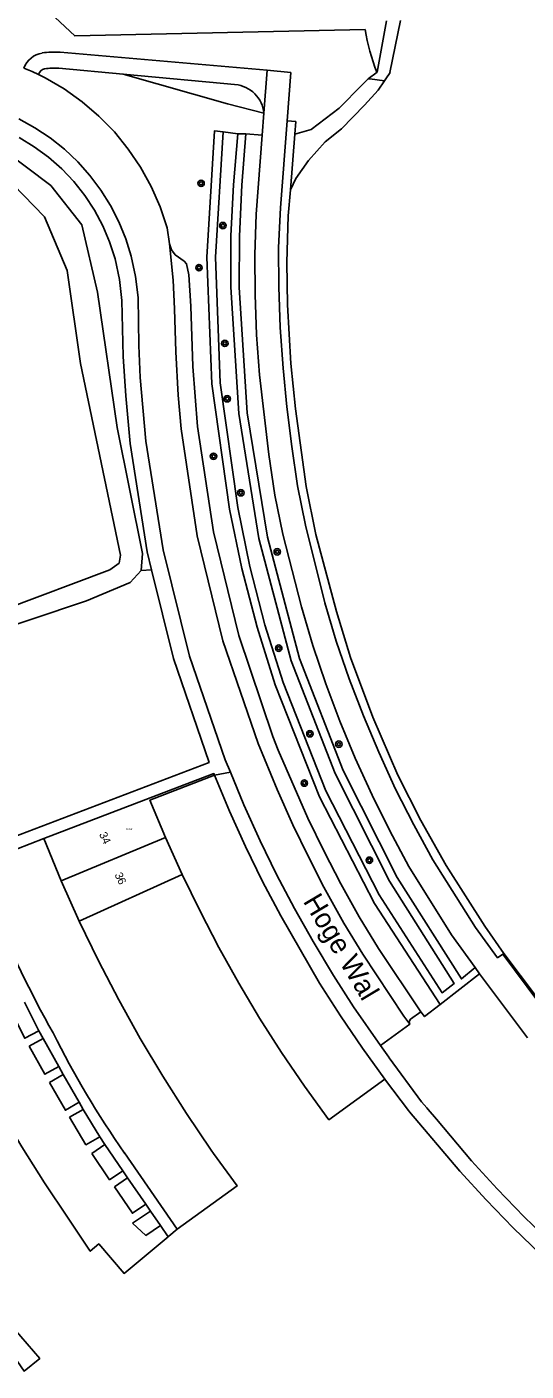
# Model space of a CAD drawing. Extents: x 132994 to 136000, y 393499 to 395512.
# Drawn here: x 134152.3 to 134214.7, y 393605.1 to 393773 of the extents above; entities that cross this region are included whole.
import ezdxf

# ---------------------------------------------------------------- set-up
doc = ezdxf.new("R2010")
doc.units = 0
for name, color, linetype in [('gg-anno-huisnummerreeks BGT', 7, 'Continuous'), ('gg-anno-openbare ruimte label', 7, 'Continuous'), ('gg-kntw-bovenkant insteek waterloop', 7, 'Continuous'), ('gt-symb-boom', 7, 'Continuous'), ('gx-grn-maaiveld', 7, 'Continuous'), ('kenmerkpunt-x pandkandidaat', 7, 'Continuous')]:
    doc.layers.add(name, color=color, linetype=linetype)

# ---------------------------------------------------------------- blocks, each defined once
blk = doc.blocks.new('gt0-BOOM')
at = {"layer": 'gt-symb-boom'}
for radius in [0.4, 0.2]:
    blk.add_circle((0, 0), radius, dxfattribs=at)

msp = doc.modelspace()

# ---------------------------------------------------------------- linework, layer by layer
at = {"layer": 'gg-kntw-bovenkant insteek waterloop'}
msp.add_arc((134178.28, 393779.12), 22.7, 325.5312, 328.7558, dxfattribs=at)
at = {"layer": 'gx-grn-maaiveld'}
for p, q in [((134196.06, 393767.36), (134197.23, 393773.8)), ((134199, 393773.82), (134197.68, 393767.34)), ((134156.51, 393769.85), (134182.36, 393767.62)), ((134153.8, 393767.07), (134154.61, 393766.67)), ((134164.38, 393767.11), (134156.35, 393767.86)), ((134181.94, 393762.24), (134182.36, 393767.62)), ((134185.29, 393767.35), (134182.36, 393767.62)), ((134184.84, 393761.29), (134185.29, 393767.35)), ((134196.06, 393767.36), (134194.97, 393766.55)), ((134181.73, 393759.49), (134181.94, 393762.24)), ((134184.84, 393761.29), (134185.93, 393761.2)), ((134185.8, 393759.64), (134185.93, 393761.2)), ((134176.86, 393759.92), (134178.7, 393759.68)), ((134178.7, 393759.68), (134179.69, 393759.65)), ((134179.69, 393759.65), (134181.73, 393759.49)), ((134185.24, 393752.68), (134185.8, 393759.64)), ((134167.91, 393705.19), (134166.61, 393705.08)), ((134177.75, 393679.9), (134175.78, 393679.53)), ((134154.45, 393671.59), (134156.62, 393666.33)), ((134156.62, 393666.33), (134169.65, 393671.74)), ((134171.75, 393667.09), (134169.65, 393671.74)), ((134158.88, 393661.3), (134156.62, 393666.33)), ((134158.88, 393661.3), (134171.75, 393667.09)), ((134211.9, 393657.24), (134211.76, 393657.15)), ((134203.93, 393650.86), (134208.86, 393654.69)), ((134208.3, 393655.47), (134208.86, 393654.69)), ((134153.85, 393647.57), (134152.05, 393651.14)), ((134154.39, 393646.6), (134153.85, 393647.57)), ((134196.5, 393645.76), (134200.15, 393648.41)), ((134152.65, 393645.64), (134154.39, 393646.6)), ((134156.33, 393643.1), (134154.39, 393646.6)), ((134196.5, 393645.76), (134197.55, 393644.27)), ((134156.87, 393642.13), (134156.33, 393643.1)), ((134155.16, 393641.12), (134156.87, 393642.13)), ((134158.87, 393638.67), (134156.87, 393642.13)), ((134157.68, 393636.77), (134159.39, 393637.76)), ((134159.39, 393637.76), (134158.87, 393638.67)), ((134161.45, 393634.33), (134159.39, 393637.76)), ((134162.09, 393633.38), (134161.45, 393634.33)), ((134160.44, 393632.26), (134162.09, 393633.38)), ((134164.52, 393632.31), (134171.13, 393622.8)), ((134163.27, 393628.1), (134164.92, 393629.21)), ((134164.92, 393629.21), (134164.34, 393630.07)), ((134167.18, 393625.9), (134164.92, 393629.21)), ((134167.8, 393625.03), (134167.18, 393625.9)), ((134165.52, 393623.53), (134167.8, 393625.03)), ((134169.04, 393623.23), (134167.8, 393625.03)), ((134169.99, 393621.84), (134169.04, 393623.23))]:
    msp.add_line(p, q, dxfattribs=at)
for points in [[(134153.38, 393776.56), (134158.33, 393771.91), (134194.6, 393772.69)], [(134153.8, 393767.07), (134152.99, 393767.46), (134151.96, 393767.89)], [(134154.61, 393766.67), (134157, 393765.28), (134159.24, 393763.68), (134161.34, 393761.88), (134163.27, 393759.91), (134165.01, 393757.77), (134166.55, 393755.48), (134167.88, 393753.07), (134169, 393750.54), (134169.88, 393747.93), (134170.16, 393745.92)], [(134164.38, 393767.11), (134178.71, 393765.78), (134179.04, 393765.7), (134179.37, 393765.59), (134179.68, 393765.46), (134179.99, 393765.3), (134180.27, 393765.11), (134180.55, 393764.91), (134180.8, 393764.67), (134181.03, 393764.42), (134181.24, 393764.15), (134181.42, 393763.86), (134181.58, 393763.56), (134181.71, 393763.24), (134181.82, 393762.92), (134181.9, 393762.58), (134181.94, 393762.24)], [(134181.94, 393762.24), (134177.38, 393763.41), (134164.38, 393767.11)], [(134196.99, 393766.27), (134196.22, 393765.14), (134194.51, 393763.24), (134191.62, 393760.31), (134189.57, 393758.67), (134187.52, 393756.34), (134185.91, 393754.1), (134185.24, 393752.68)], [(134194.97, 393766.55), (134194.21, 393765.78), (134191.34, 393762.87)], [(134194.97, 393766.55), (134195.14, 393766.52), (134195.15, 393766.52), (134196.99, 393766.27)], [(134191.34, 393762.87), (134187.83, 393760.2), (134185.8, 393759.64)], [(134125.99, 393751.71), (134127.04, 393752.79), (134127.45, 393753.36), (134132.42, 393757.17), (134132.65, 393757.35), (134136.81, 393760.05), (134138.41, 393761), (134141.94, 393760.88), (134145.91, 393759.67), (134149.43, 393757.68), (134155.33, 393753.23), (134159.22, 393748.28), (134161.18, 393739.88), (134163.63, 393722.95), (134166.77, 393707.22), (134166.61, 393705.08)], [(134177.75, 393679.9), (134177.12, 393681.44), (134172.66, 393694.4), (134169.35, 393707.7), (134167.21, 393721.24), (134166.49, 393729.2), (134166.32, 393733.2), (134166.22, 393739.23), (134165.92, 393741.82), (134165.38, 393744.37), (134164.7, 393746.55), (134163.84, 393748.67), (134162.8, 393750.7), (134161.59, 393752.64), (134160.21, 393754.47), (134158.69, 393756.18), (134157.03, 393757.74), (134155.24, 393759.17), (134153.34, 393760.43), (134151.33, 393761.53)], [(134203.93, 393650.86), (134195.75, 393663.47), (134188.86, 393676.83), (134183.33, 393690.8), (134181.08, 393698.03), (134179.18, 393705.35), (134177.64, 393712.76), (134175.43, 393728.43), (134174.81, 393744.24), (134175.76, 393760.03), (134176.86, 393759.92)], [(134184.84, 393761.29), (134184.02, 393750.41), (134183.78, 393745.47), (134183.82, 393740.53), (134183.98, 393735.46), (134184.35, 393730.4), (134184.81, 393725.54), (134185.43, 393720.58), (134186.15, 393715.66), (134187.14, 393710.76), (134189.56, 393701.07), (134190.96, 393696.27), (134192.59, 393691.56), (134194.37, 393686.93), (134196.3, 393682.39), (134198.37, 393677.76), (134200.64, 393673.3), (134203.03, 393668.94), (134208.36, 393660.5), (134211.12, 393656.7), (134211.76, 393657.15)], [(134151.38, 393759.2), (134153.26, 393758.06), (134155.04, 393756.75), (134156.69, 393755.29), (134158.2, 393753.69), (134159.57, 393751.96), (134160.77, 393750.12), (134161.81, 393748.18), (134162.68, 393746.15), (134163.35, 393744.05), (134163.92, 393741.46), (134164.2, 393738.82), (134164.38, 393731.83), (134164.68, 393726.93), (134165.25, 393720.97), (134167.36, 393707.42), (134167.91, 393705.19)], [(134176.86, 393759.92), (134175.89, 393744.24), (134176.49, 393728.55), (134178.67, 393712.99), (134180.17, 393705.59), (134182.07, 393698.29), (134184.35, 393691.1), (134189.68, 393677.55), (134196.31, 393664.59), (134204.18, 393652.34), (134205.68, 393653.48), (134197.62, 393666.26), (134190.83, 393679.74), (134185.35, 393693.82), (134181.32, 393709.11), (134178.8, 393724.72), (134177.82, 393740.51), (134177.83, 393746.91), (134178.13, 393753.3), (134178.7, 393759.68)], [(134179.69, 393759.65), (134179.17, 393753.27), (134178.89, 393746.87), (134178.83, 393740.47), (134179.85, 393724.79), (134182.38, 393709.28), (134186.4, 393694.09), (134191.84, 393680.12), (134198.59, 393666.73), (134206.6, 393654.06), (134208.3, 393655.47)], [(134181.73, 393759.49), (134180.98, 393749.61), (134180.8, 393744.55), (134180.83, 393739.57), (134181.03, 393734.53), (134181.4, 393729.55), (134182.55, 393719.58), (134183.32, 393714.52), (134184.31, 393709.66), (134186.64, 393700.56), (134188.06, 393695.74), (134189.65, 393690.95), (134191.43, 393686.27), (134193.35, 393681.63), (134195.45, 393677.03), (134197.65, 393672.55), (134200.04, 393668.1), (134205.37, 393659.58), (134208.3, 393655.47)], [(134163.88, 393706.01), (134164.05, 393707.02), (134159.06, 393730.98), (134157.37, 393742.58), (134154.53, 393749.31), (134149.33, 393754.66)], [(134185.24, 393752.68), (134184.98, 393749.42), (134184.8, 393743.57), (134184.9, 393738.3), (134185.3, 393730.97), (134185.88, 393725.3), (134187.22, 393715.6), (134188.44, 393709.6), (134191.01, 393699.96), (134192.75, 393694.24), (134195.55, 393686.79), (134198.68, 393679.51), (134201.52, 393673.86), (134204.7, 393668.24), (134209.51, 393660.65), (134211.9, 393657.24)], [(134200.15, 393648.41), (134199.41, 393649.4), (134194.29, 393657.15), (134191.9, 393661.05), (134189.43, 393665.51), (134187.49, 393669.31), (134185.57, 393673.31), (134183.58, 393677.74), (134181.21, 393683.5), (134176.82, 393696.29), (134173.61, 393709.43), (134171.62, 393722.8), (134171.25, 393727.01), (134170.94, 393732.44), (134170.78, 393737.8), (134170.59, 393741.4), (134170.16, 393745.92)], [(134170.16, 393745.92), (134170.42, 393745.15), (134170.84, 393744.55), (134172, 393743.74), (134172.28, 393743.44), (134172.58, 393742.04), (134172.83, 393738.12), (134173.05, 393730.61), (134173.64, 393723.11), (134175.64, 393709.93), (134178.79, 393696.97), (134183.07, 393684.34), (134183.72, 393682.66), (134187.43, 393674.17), (134189.46, 393670), (134191.56, 393665.94), (134193.84, 393661.8), (134196.26, 393657.86), (134201.53, 393649.93)], [(134123.19, 393733.77), (134124.81, 393730.41), (134133.78, 393713.65), (134142.49, 393698.08), (134143.51, 393697.25), (134145.47, 393696.5), (134159.77, 393701.29), (134165.26, 393703.59), (134166.61, 393705.08)], [(134167.91, 393705.19), (134170.65, 393694.1), (134175.09, 393681.12), (134145.35, 393669.78), (134142.78, 393676.57), (134128.17, 393671.38)], [(134149.41, 393700.2), (134162.7, 393705.17), (134163.88, 393706.01)], [(134154.45, 393671.59), (134162.95, 393674.84), (134175.7, 393679.72), (134175.78, 393679.53)], [(134175.78, 393679.53), (134167.7, 393676.42), (134169.65, 393671.74)], [(134175.78, 393679.53), (134177.64, 393675.04), (134179.66, 393670.62), (134181.78, 393666.24), (134184.04, 393661.93), (134188.87, 393653.53), (134191.5, 393649.44), (134194.23, 393645.42), (134197.02, 393641.55)], [(134177.75, 393679.9), (134179.45, 393675.8), (134181.48, 393671.33), (134183.51, 393667.1), (134185.74, 393662.87), (134188.08, 393658.73), (134190.61, 393654.49), (134193.11, 393650.57), (134196.5, 393645.76)], [(134154.45, 393671.59), (134145.91, 393668.28), (134145.91, 393668.28)], [(134197.02, 393641.55), (134190.05, 393636.46), (134187.02, 393640.64), (134184.15, 393644.86), (134181.4, 393649.15), (134178.81, 393653.53), (134176.32, 393657.99), (134173.97, 393662.51), (134171.75, 393667.09)], [(134171.13, 393622.8), (134178.58, 393628.2), (134175.64, 393632.24), (134175.36, 393632.66), (134172.29, 393637.24), (134169.33, 393641.89), (134166.51, 393646.63), (134163.82, 393651.44), (134161.27, 393656.33), (134158.88, 393661.3)], [(134217.7, 393649.16), (134211.76, 393657.15)], [(134310.66, 393626.82), (134305.93, 393625.25), (134302.99, 393623.56), (134299.55, 393619.57), (134294.97, 393613.12), (134291.77, 393611.56), (134288.2, 393611.2), (134284.54, 393612.04), (134280.09, 393611.75), (134277.28, 393610.58), (134275.11, 393608.38), (134274.47, 393606.46), (134274.74, 393605.43), (134269.99, 393608.11), (134265.08, 393610.87), (134252.32, 393618.56), (134246.84, 393622.24), (134241.69, 393626.18), (134236.73, 393630.18), (134231.53, 393634.77), (134226.41, 393639.71), (134221.74, 393644.77), (134217.87, 393649.3), (134211.9, 393657.24)], [(134208.86, 393654.69), (134214.84, 393646.71)], [(134141.65, 393651.83), (134143.99, 393647.06), (134146.45, 393642.34), (134149.02, 393637.68), (134151.71, 393633.1), (134154.53, 393628.58), (134157.49, 393624.15), (134160.25, 393620.03), (134161.31, 393620.95), (134164.48, 393617.26), (134169.99, 393621.84)], [(134201.53, 393649.93), (134202, 393649.36), (134203.93, 393650.86)], [(134153.85, 393647.57), (134152.09, 393646.64), (134150.29, 393650.22)], [(134200.15, 393648.41), (134200.07, 393648.75), (134200.25, 393649.03), (134201.53, 393649.93)], [(134150, 393611.21), (134153.18, 393607.53), (134153.95, 393606.63), (134152, 393605.05), (134148.27, 393610.42), (134144.71, 393615.55), (134141.7, 393620.07), (134139.78, 393623.18), (134138.93, 393624.56), (134135.69, 393630.07), (134132.99, 393634.94), (134132.14, 393636.61), (134128.29, 393644.15), (134127.62, 393645.57)], [(134156.33, 393643.1), (134154.59, 393642.14), (134152.65, 393645.64)], [(134217.79, 393621.08), (134214.45, 393624.33), (134211.06, 393627.83), (134207.85, 393631.32), (134203.48, 393636.52), (134202.46, 393637.73), (134202.26, 393637.96), (134201.62, 393638.72), (134197.58, 393644.22), (134197.55, 393644.27)], [(134158.87, 393638.67), (134157.15, 393637.65), (134155.16, 393641.12)], [(134197.02, 393641.55), (134197.13, 393641.39), (134199.98, 393637.62), (134200.11, 393637.46), (134206.41, 393630.02), (134209.68, 393626.44), (134213.07, 393622.96), (134216.55, 393619.6)], [(134161.45, 393634.33), (134159.72, 393633.33), (134157.68, 393636.77)], [(134164.34, 393630.07), (134162.68, 393628.96), (134160.44, 393632.26)], [(134164.34, 393630.07), (134164.34, 393630.07), (134162.09, 393633.38)], [(134167.18, 393625.9), (134165.52, 393624.79), (134163.27, 393628.1)], [(134169.04, 393623.23), (134167.21, 393622.01), (134165.52, 393623.53)], [(134169.99, 393621.84), (134170.05, 393621.9), (134171.13, 393622.8)]]:
    msp.add_lwpolyline(points, dxfattribs=at)
for centre, radius, start, end in [((134218.62, 393776.38), 24.3, 188.7281, 201.784), ((134154.71, 393766.88), 2.92, 98.8076, 159.7793), ((134155.77, 393758.66), 11.22, 86.2573, 97.7681), ((134154.71, 393766.88), 0.922, 99.6776, 168.5357), ((134155.77, 393758.75), 9.13, 86.3413, 97.6678), ((134288.82, 393721.67), 152.56, 202.7034, 209.17), ((134266.14, 393702.75), 123.65, 206.6393, 214.7294)]:
    msp.add_arc(centre, radius, start, end, dxfattribs=at)

# ---------------------------------------------------------------- block references
at = {"layer": 'gt-symb-boom'}
for p in [(134174.1, 393753.48), (134176.82, 393748.2), (134173.83, 393742.94), (134177.06, 393733.48), (134177.36, 393726.56), (134175.65, 393719.37), (134179.06, 393714.81), (134183.6, 393707.43), (134183.79, 393695.39), (134187.68, 393684.7), (134191.29, 393683.4), (134186.99, 393678.53), (134195.11, 393668.89)]:
    msp.add_blockref('gt0-BOOM', p, dxfattribs=at)

# ---------------------------------------------------------------- texts
at = {"layer": 'gg-anno-huisnummerreeks BGT'}
for s, p in [('34', (134161.34, 393672.14)), ('36', (134163.27, 393667.09))]:
    msp.add_text(s, height=1, rotation=295, dxfattribs=at).set_placement(p)
at = {"layer": 'gg-anno-openbare ruimte label'}
msp.add_text('Hoge Wal', height=2.5, rotation=300.8, dxfattribs=at).set_placement((134186.77, 393663.76))
at = {"layer": 'kenmerkpunt-x pandkandidaat'}
for p in [(134164.74, 393672.66), (134163.81, 393666.48)]:
    msp.add_text('PNDK', height=0.2, dxfattribs=at).set_placement(p)

doc.saveas('drawing.dxf')
